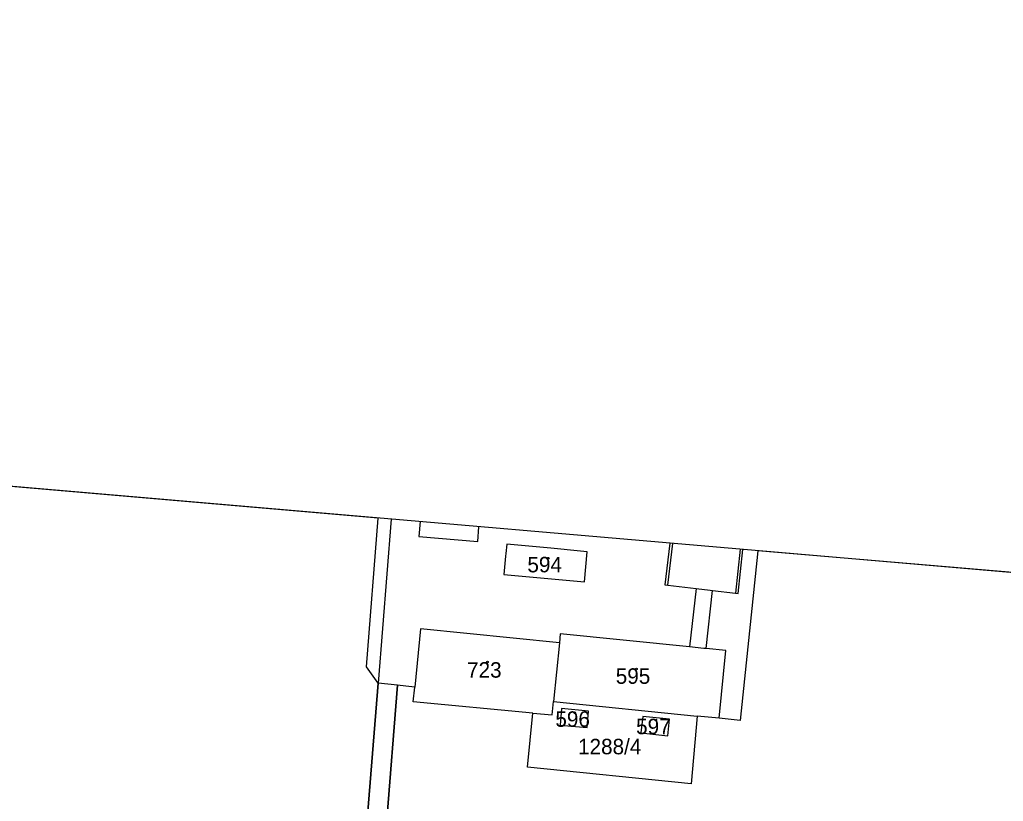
# Model space of a CAD drawing. Extents: x -537341 to -532984, y -1143469 to -1141314.
# Drawn here: x -534832.3 to -534616.3, y -1142786.8 to -1142615.3 of the extents above; entities that cross this region are included whole.
import ezdxf

# ---------------------------------------------------------------- set-up
doc = ezdxf.new("R2010")
doc.units = 0
for name, color, linetype in [('Hranice parcel', 7, 'Continuous'), ('parcelní_č_2000', 7, 'Continuous'), ('u_pozemkový_úřad', 7, 'Continuous'), ('u_salix', 7, 'Continuous'), ('Vnitřní kresba', 7, 'Continuous'), ('x_formát_rám', 7, 'Continuous'), ('Značky budov', 7, 'Continuous')]:
    doc.layers.add(name, color=color, linetype=linetype)

msp = doc.modelspace()

# ---------------------------------------------------------------- linework, layer by layer
at = {"layer": 'Hranice parcel'}
for p, q in [((-534713.77, -1142752.03), (-534715.03, -1142764.96)), ((-534763.99, -1142891.09), (-534753.59, -1142760.88)), ((-534749.29, -1142761.35), (-534759.89, -1142892.63)), ((-534749.29, -1142761.35), (-534753.59, -1142760.88)), ((-534715.03, -1142764.96), (-534683.48, -1142768.14)), ((-534678.71, -1142768.62), (-534683.48, -1142768.14))]:
    msp.add_line(p, q, dxfattribs=at)
for points in [[(-534753.59, -1142760.88), (-534756.14, -1142757.3), (-534753.54, -1142724.66)], [(-534750.72, -1142724.9), (-534753.59, -1142760.88)], [(-534744.37, -1142725.45), (-534744.65, -1142728.75), (-534731.7, -1142729.85)], [(-534731.7, -1142729.85), (-534731.42, -1142726.56)], [(-534725.32, -1142730.37), (-534725.52, -1142732.42), (-534725.58, -1142733.02), (-534725.96, -1142737.03), (-534708.24, -1142738.69), (-534707.65, -1142732.07), (-534709.11, -1142731.93), (-534715.64, -1142731.3), (-534717.27, -1142731.15), (-534723.7, -1142730.53), (-534725.32, -1142730.37)], [(-534689.49, -1142730.17), (-534690.6, -1142739.3), (-534689.96, -1142739.38), (-534683.76, -1142740.13)], [(-534680.16, -1142740.57), (-534675.08, -1142741.19), (-534674.48, -1142741.26), (-534673.47, -1142731.55)], [(-534670.18, -1142731.83), (-534674.06, -1142769.11), (-534678.71, -1142768.62)], [(-534683.76, -1142740.13), (-534685.17, -1142752.96), (-534713.58, -1142750.09), (-534713.77, -1142752.03)], [(-534683.76, -1142740.13), (-534680.65, -1142740.51), (-534680.16, -1142740.57)], [(-534678.71, -1142768.62), (-534677.19, -1142753.76), (-534681.55, -1142753.32), (-534680.16, -1142740.57)], [(-534713.77, -1142752.03), (-534744.23, -1142748.97), (-534745.52, -1142761.77)], [(-534745.52, -1142761.77), (-534747.47, -1142761.55), (-534749.29, -1142761.35)], [(-534719.56, -1142767.48), (-534745.84, -1142764.99), (-534745.52, -1142761.77)], [(-534719.56, -1142767.48), (-534715.32, -1142767.89), (-534715.03, -1142764.96)], [(-534713.63, -1142770.11), (-534707.7, -1142770.67), (-534707.36, -1142767.02), (-534713.28, -1142766.47), (-534713.63, -1142770.11)], [(-534683.48, -1142768.14), (-534684.86, -1142783.02), (-534720.77, -1142779.36), (-534719.56, -1142767.48)], [(-534689.57, -1142768.83), (-534695.47, -1142768.21), (-534695.85, -1142771.84), (-534689.96, -1142772.46), (-534689.57, -1142768.83)]]:
    msp.add_lwpolyline(points, dxfattribs=at)
at = {"layer": 'u_pozemkový_úřad'}
for p, q in [((-534753.59, -1142760.88), (-534763.99, -1142891.09)), ((-534763.99, -1142891.09), (-534753.59, -1142760.88)), ((-534759.89, -1142892.63), (-534749.29, -1142761.35)), ((-534749.29, -1142761.35), (-534753.59, -1142760.88))]:
    msp.add_line(p, q, dxfattribs=at)
for points in [[(-534753.54, -1142724.66), (-535054.14, -1142698.8)], [(-534753.59, -1142760.88), (-534756.14, -1142757.3), (-534753.54, -1142724.66)]]:
    msp.add_lwpolyline(points, dxfattribs=at)
at = {"layer": 'u_salix'}
for p, q in [((-534749.29, -1142761.35), (-534759.89, -1142892.63)), ((-534678.71, -1142768.62), (-534683.48, -1142768.14))]:
    msp.add_line(p, q, dxfattribs=at)
for points in [[(-534670.18, -1142731.83), (-534674.06, -1142769.11), (-534678.71, -1142768.62)], [(-534606.42, -1142737.31), (-534670.18, -1142731.83)], [(-534745.52, -1142761.77), (-534747.47, -1142761.55), (-534749.29, -1142761.35)], [(-534719.56, -1142767.48), (-534745.84, -1142764.99), (-534745.52, -1142761.77)], [(-534683.48, -1142768.14), (-534684.86, -1142783.02), (-534720.77, -1142779.36), (-534719.56, -1142767.48)]]:
    msp.add_lwpolyline(points, dxfattribs=at)
at = {"layer": 'Vnitřní kresba'}
for p, q in [((-534689.96, -1142739.38), (-534688.83, -1142730.23)), ((-534674.04, -1142731.5), (-534675.08, -1142741.19)), ((-534682.04, -1142753.27), (-534685.17, -1142752.96)), ((-534681.55, -1142753.32), (-534682.04, -1142753.27))]:
    msp.add_line(p, q, dxfattribs=at)
at = {"layer": 'x_formát_rám'}
msp.add_line((-533104.67, -1142866.51), (-536024.88, -1142615.28), dxfattribs=at)
at = {"layer": 'Značky budov'}
for centre in [(-534716.22, -1142733.48), (-534729.55, -1142756.26), (-534696.84, -1142757.82), (-534710.43, -1142767.41), (-534692.58, -1142768.97)]:
    msp.add_circle(centre, 0.175, dxfattribs=at)

# ---------------------------------------------------------------- texts
at = {"layer": 'parcelní_č_2000'}
for s, p in [('594', (-534720.79, -1142736.58)), ('723', (-534734.04, -1142759.7)), ('595', (-534701.39, -1142761.05)), ('596', (-534714.65, -1142770.49)), ('597', (-534696.92, -1142772.11)), ('1288/4', (-534709.67, -1142776.52))]:
    msp.add_text(s, height=3.4, dxfattribs=at).set_placement(p)

doc.saveas('drawing.dxf')
